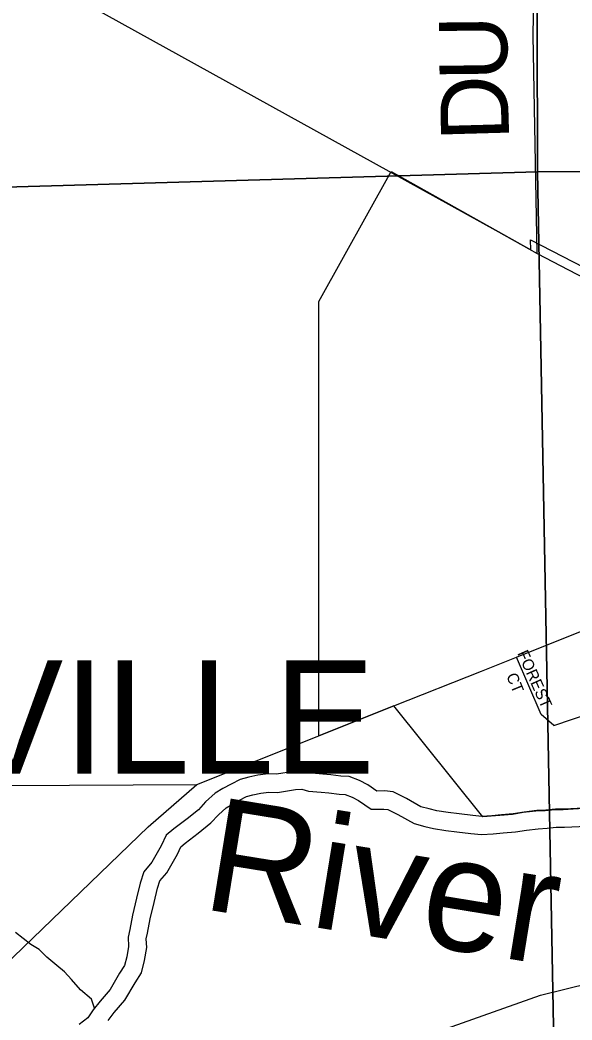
# Model space of a CAD drawing. Extents: x 1588073 to 2013523, y 1090242 to 1357120.
# Drawn here: x 1725589 to 1728024, y 1256898 to 1261308 of the extents above; entities that cross this region are included whole.
import ezdxf

# ---------------------------------------------------------------- set-up
doc = ezdxf.new("R2010")
doc.units = 0
for name, color, linetype in [('GM_X_City_Street', 7, 'Continuous'), ('GM_X_City_Street_Text', 7, 'Continuous'), ('GM_X_Corporation', 7, 'Continuous'), ('GM_X_Corporation_Text', 7, 'Continuous'), ('GM_X_County_Road', 7, 'Continuous'), ('GM_X_Major_River', 7, 'Continuous'), ('GM_X_Major_River_Text', 7, 'Continuous'), ('GM_X_Minor_River', 7, 'Continuous'), ('GM_X_Section', 7, 'Continuous'), ('GM_X_State_Route', 7, 'Continuous'), ('GM_X_Township_Road', 7, 'Continuous'), ('GM_X_Township_Road_Text', 7, 'Continuous'), ('GM_X_US_Route', 7, 'Continuous')]:
    doc.layers.add(name, color=color, linetype=linetype)

msp = doc.modelspace()

# ---------------------------------------------------------------- linework, layer by layer
at = {"layer": 'GM_X_City_Street'}
for points in [[(1727943.4, 1258196.3), (1727887.9, 1258245.1), (1727778.6, 1258497.8)], [(1727943.4, 1258196.3), (1728108.4, 1258252.6), (1728393, 1258269.4), (1728403.2, 1258269.8), (1728572.1, 1258276.2), (1728696.7, 1258293), (1728894, 1258339.1)]]:
    msp.add_lwpolyline(points, dxfattribs=at)
at = {"layer": 'GM_X_Corporation'}
msp.add_lwpolyline([(1728074.4, 1257830.1), (1727985.2, 1257825.2), (1727947.2, 1257825), (1727905.1, 1257820.8), (1727865, 1257818.5), (1727809, 1257812.2), (1727760.9, 1257804), (1727630.6, 1257793.9), (1727238.4, 1258282.7), (1726906.6, 1258150.5), (1726906.6, 1260066.5), (1727226, 1260640.1), (1727842.9, 1260293.5), (1727841.3, 1260337.7), (1728639.8, 1259926)], dxfattribs=at)
at = {"layer": 'GM_X_County_Road'}
msp.add_lwpolyline([(1725573, 1254923), (1725591.1, 1255011.3), (1725613.4, 1255340.2), (1725625.5, 1255450.5), (1725639.6, 1255488.7), (1725673.6, 1255538.8), (1725685.7, 1255554.9), (1725715.8, 1255591), (1726575.9, 1256401.6), (1726788.4, 1256590.2), (1727081.1, 1256722.7), (1727884.7, 1257007.9), (1728325.5, 1257116.4), (1728859.3, 1257159.8), (1729247.9, 1257147.4)], dxfattribs=at)
at = {"layer": 'GM_X_Major_River'}
for points in [[(1728076.8, 1257832.2), (1727988.7, 1257827.7), (1727950.6, 1257827.5), (1727908.6, 1257823.3), (1727868.5, 1257821.1), (1727812.4, 1257814.8), (1727764.4, 1257806.5), (1727712.3, 1257802.2), (1727670.2, 1257798), (1727626.2, 1257795.7), (1727586.1, 1257799.5), (1727525.9, 1257807.2), (1727477.8, 1257813), (1727427.7, 1257820.8), (1727393.6, 1257828.6), (1727357.5, 1257838.4), (1727293.3, 1257874.2), (1727235.1, 1257903.9), (1727197, 1257907.7), (1727162.9, 1257907.5), (1727122.7, 1257935.4), (1727086.6, 1257953.2), (1727040.5, 1257971), (1727004.4, 1257972.8), (1726960.3, 1257978.6), (1726924.2, 1257982.4), (1726876.1, 1257986.2), (1726842, 1257996), (1726796, 1257993.8), (1726719.9, 1257981.4), (1726683.8, 1257983.2), (1726637.7, 1257976.9), (1726597.7, 1257968.7), (1726559.7, 1257958.5), (1726519.7, 1257938.2), (1726483.7, 1257918), (1726449.7, 1257897.8), (1726407.8, 1257859.5), (1726375.9, 1257825.2), (1726325.9, 1257784.9), (1726268, 1257740.5), (1726234, 1257712.2), (1726212.2, 1257666), (1726170.4, 1257593.7), (1726134.5, 1257551.4), (1726118.6, 1257501.2), (1726102.8, 1257435), (1726085.1, 1257360.7), (1726073.3, 1257296.5), (1726065.4, 1257262.4), (1726067.6, 1257222.3), (1726059.8, 1257176.2), (1726049.9, 1257138.1), (1726028, 1257103.9), (1725986.2, 1257031.5), (1725942.3, 1256981.2), (1725912.4, 1256942.9), (1725888.5, 1256906.7), (1725850.5, 1256878.5)], [(1725977.4, 1256896.1), (1726004, 1256930.2), (1726051.6, 1256984.8), (1726096.4, 1257062.2), (1726124.2, 1257105.6), (1726138.1, 1257159.4), (1726148, 1257217.7), (1726146, 1257255.4), (1726151.7, 1257280.3), (1726163.4, 1257344.2), (1726180.7, 1257416.4), (1726195.8, 1257479.8), (1726205.9, 1257511.9), (1726236.1, 1257547.4), (1726283.1, 1257628.8), (1726298.8, 1257662), (1726317.9, 1257677.9), (1726375.4, 1257722), (1726430.6, 1257766.5), (1726464.1, 1257802.5), (1726497.7, 1257833.2), (1726523.8, 1257848.7), (1726557.4, 1257867.6), (1726588.4, 1257883.3), (1726616.2, 1257890.8), (1726651.2, 1257898), (1726687.2, 1257902.9), (1726724.3, 1257901), (1726804.4, 1257914.1), (1726832.6, 1257915.4), (1726861.8, 1257907), (1726916.9, 1257902.7), (1726950.9, 1257899.1), (1726997.2, 1257893.1), (1727023.6, 1257891.7), (1727054.4, 1257879.9), (1727082, 1257866.2), (1727138.1, 1257827.4), (1727193.2, 1257827.7), (1727212.1, 1257825.8), (1727255.6, 1257803.5), (1727327.1, 1257763.8), (1727374.1, 1257750.9), (1727412.6, 1257742.1), (1727467, 1257733.7), (1727516.1, 1257727.8), (1727577.2, 1257720), (1727624.4, 1257715.5), (1727676.3, 1257718.1), (1727719.6, 1257722.5), (1727774.4, 1257727), (1727823.7, 1257735.5), (1727875.2, 1257741.3), (1727914.8, 1257743.4), (1727954.8, 1257747.5), (1727990.9, 1257747.7), (1728087.8, 1257752.6)]]:
    msp.add_lwpolyline(points, dxfattribs=at)
at = {"layer": 'GM_X_Minor_River'}
msp.add_lwpolyline([(1725918, 1256950.1), (1725904.2, 1256989), (1725855.9, 1257030.8), (1725815.7, 1257076.7), (1725785.5, 1257110.6), (1725751.4, 1257138.5), (1725707.1, 1257174.3), (1725673, 1257208.2), (1725636.8, 1257230.1), (1725568.5, 1257283.8)], dxfattribs=at)
at = {"layer": 'GM_X_Section'}
for points in [[(1733195, 1265967.9), (1733237.7, 1260670.5), (1727872, 1260638.5), (1727860.1, 1265867.6)], [(1727860.1, 1265867.6), (1727872, 1260638.5), (1722459.4, 1260482.5), (1722492.1, 1265769.1)], [(1727872, 1260638.5), (1727969.6, 1255376.5), (1722438.3, 1255161.8), (1722459.4, 1260482.5)], [(1733237.7, 1260670.5), (1733255, 1255435.5), (1727969.6, 1255376.5), (1727872, 1260638.5)]]:
    msp.add_lwpolyline(points, close=True, dxfattribs=at)
at = {"layer": 'GM_X_State_Route'}
for points in [[(1727624.5, 1258436.4), (1727778.6, 1258497.8), (1728245.6, 1258683.8), (1728538.5, 1258800.5), (1728637.9, 1258840.1), (1728638, 1258840.1)], [(1727238.4, 1258282.7), (1727238.4, 1258282.7), (1727624.5, 1258436.4), (1727624.5, 1258436.4)], [(1726900.5, 1258148.1), (1727238.4, 1258282.7)], [(1717290.9, 1249461.2), (1717491.2, 1249699.1), (1718522.9, 1250647.7), (1719130, 1251194.9), (1720112.2, 1251911.5), (1720450.4, 1252159.6), (1720983.7, 1252595.6), (1721611.9, 1253214.7), (1722394.8, 1253996.1), (1723193.6, 1254777.4), (1723573.7, 1255143.2), (1725388.3, 1257011.6), (1726154.6, 1257749.1), (1726369.7, 1257936.7), (1726900.5, 1258148.1)], [(1717454.6, 1257848.5), (1719809.5, 1257824.7), (1721788.3, 1257798), (1722425, 1257779.4), (1723696.2, 1257854.5), (1724963.3, 1257929.6), (1726369.7, 1257936.7)]]:
    msp.add_lwpolyline(points, dxfattribs=at)
at = {"layer": 'GM_X_Township_Road'}
msp.add_lwpolyline([(1727870.9, 1260278.6), (1727852.3, 1261239.7), (1727877.6, 1262738), (1727839.3, 1264675.5), (1727841.7, 1264965.2), (1727841.7, 1264966.3)], dxfattribs=at)
at = {"layer": 'GM_X_US_Route'}
for points in [[(1717999.4, 1265812.8), (1722463.4, 1263269.9), (1727686, 1260380.9)], [(1727686, 1260380.9), (1727870.9, 1260278.6)], [(1727870.9, 1260278.6), (1728595.2, 1259900.8), (1729013.2, 1259682.8), (1729041.9, 1259667.8), (1729280.3, 1259537.6), (1729281.7, 1259536.8)]]:
    msp.add_lwpolyline(points, dxfattribs=at)

# ---------------------------------------------------------------- texts
at = {"layer": 'GM_X_City_Street_Text'}
for s, rotation, p in [('FOREST', 294.075, (1727781.6, 1258515.2)), ('CT', 292.3776, (1727732.9, 1258416.2))]:
    msp.add_text(s, height=50, rotation=rotation, dxfattribs=at).set_placement(p)
at = {"layer": 'GM_X_Corporation_Text'}
msp.add_text('WOODVILLE', height=500, rotation=0, dxfattribs=at).set_placement((1723179.4, 1257984))
at = {"layer": 'GM_X_Major_River_Text'}
msp.add_text('River', height=500.3, rotation=350.7497, dxfattribs=at).set_placement((1726383.6, 1257389.2))
at = {"layer": 'GM_X_Township_Road_Text'}
for s, rotation, p in [('U', 90.5974, (1727739.9, 1261040.7)), ('D', 91.6067, (1727747.2, 1260778.3))]:
    msp.add_text(s, height=300, rotation=rotation, dxfattribs=at).set_placement(p)

doc.saveas('drawing.dxf')
